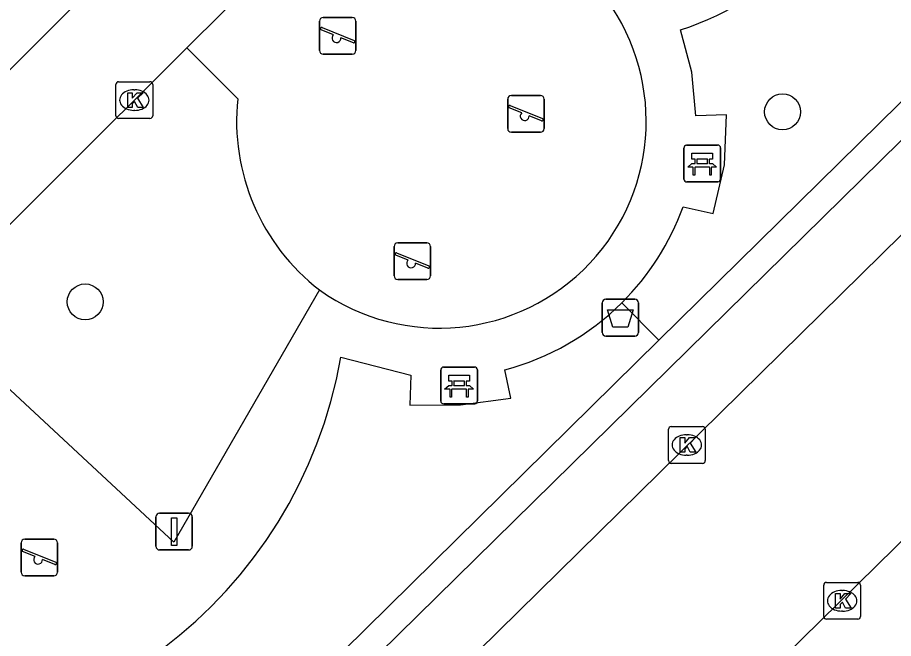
# Model space of a CAD drawing. Extents: x 160107 to 160928, y 382056 to 382918.
# Drawn here: x 160601.98 to 160625.81, y 382634.56 to 382651.46 of the extents above; entities that cross this region are included whole.
import ezdxf

# ---------------------------------------------------------------- set-up
doc = ezdxf.new("R2010")
doc.units = 0
for name, color, linetype in [('IMGEO_Afvalbak', 7, 'Continuous'), ('IMGEO_Bank', 7, 'Continuous'), ('IMGEO_Boom', 7, 'Continuous'), ('IMGEO_Groenvoorziening', 7, 'Continuous'), ('IMGEO_Kolk', 7, 'Continuous'), ('IMGEO_Pand', 7, 'Continuous'), ('IMGEO_Rijbaan_lokaal_open', 7, 'Continuous'), ('IMGEO_Speelvoorziening', 7, 'Continuous'), ('IMGEO_Verkeersbordpaal', 7, 'Continuous'), ('IMGEO_Voetpad_open', 7, 'Continuous')]:
    doc.layers.add(name, color=color, linetype=linetype)

msp = doc.modelspace()

# ---------------------------------------------------------------- linework, layer by layer
at = {"layer": 'IMGEO_Afvalbak'}
for p, q in [((160617.982, 382643.792), (160618.772, 382643.792)), ((160618.772, 382643.792), (160617.982, 382643.792)), ((160617.882, 382642.892), (160617.882, 382643.692)), ((160617.882, 382643.692), (160617.882, 382642.892)), ((160618.872, 382643.692), (160618.872, 382642.892)), ((160618.872, 382642.892), (160618.872, 382643.692)), ((160618.772, 382642.792), (160617.982, 382642.792)), ((160617.982, 382642.792), (160618.772, 382642.792))]:
    msp.add_line(p, q, dxfattribs=at)
msp.add_lwpolyline([(160618.025, 382643.506), (160618.729, 382643.506), (160618.58, 382643.036), (160618.174, 382643.036), (160618.025, 382643.506)], dxfattribs=at)
for centre, start, end in [((160617.982, 382643.692), 90, 180), ((160617.982, 382643.692), 90, 180), ((160618.772, 382643.692), 0, 90), ((160618.772, 382643.692), 360, 90), ((160617.982, 382642.892), 180, 270), ((160617.982, 382642.892), 180, 270), ((160618.772, 382642.892), 270, 0), ((160618.772, 382642.892), 270, 0)]:
    msp.add_arc(centre, 0.1, start, end, dxfattribs=at)
at = {"layer": 'IMGEO_Bank'}
for p, q in [((160620.106, 382647.063), (160620.106, 382647.904)), ((160620.106, 382647.904), (160620.106, 382647.063)), ((160620.181, 382647.988), (160621.022, 382647.988)), ((160621.022, 382647.988), (160620.181, 382647.988)), ((160621.106, 382647.913), (160621.106, 382647.072)), ((160621.106, 382647.072), (160621.106, 382647.913)), ((160620.415, 382647.494), (160620.415, 382647.6)), ((160620.459, 382647.6), (160620.459, 382647.494)), ((160620.747, 382647.606), (160620.465, 382647.606)), ((160620.753, 382647.494), (160620.753, 382647.6)), ((160620.797, 382647.6), (160620.797, 382647.494)), ((160620.803, 382647.386), (160620.41, 382647.386)), ((160620.465, 382647.488), (160620.747, 382647.488)), ((160621.031, 382646.988), (160620.19, 382646.988)), ((160620.19, 382646.988), (160621.031, 382646.988)), ((160613.492, 382641.023), (160613.492, 382641.864)), ((160613.492, 382641.864), (160613.492, 382641.023)), ((160613.567, 382641.948), (160614.408, 382641.948)), ((160614.408, 382641.948), (160613.567, 382641.948)), ((160614.492, 382641.873), (160614.492, 382641.032)), ((160614.492, 382641.032), (160614.492, 382641.873)), ((160613.801, 382641.454), (160613.801, 382641.56)), ((160613.845, 382641.56), (160613.845, 382641.454)), ((160614.133, 382641.566), (160613.851, 382641.566)), ((160613.851, 382641.448), (160614.133, 382641.448)), ((160614.139, 382641.454), (160614.139, 382641.56)), ((160614.183, 382641.56), (160614.183, 382641.454)), ((160614.189, 382641.346), (160613.796, 382641.346)), ((160614.417, 382640.948), (160613.576, 382640.948)), ((160613.576, 382640.948), (160614.417, 382640.948))]:
    msp.add_line(p, q, dxfattribs=at)
for points in [[(160620.409, 382647.606), (160620.323, 382647.606), (160620.323, 382647.767), (160620.886, 382647.767), (160620.886, 382647.606), (160620.803, 382647.606)], [(160620.353, 382647.386), (160620.211, 382647.386), (160620.323, 382647.488), (160620.409, 382647.488)], [(160620.403, 382647.379), (160620.403, 382647.172), (160620.36, 382647.172), (160620.36, 382647.379)], [(160620.803, 382647.488), (160620.886, 382647.488), (160620.998, 382647.386), (160620.859, 382647.386)], [(160620.853, 382647.379), (160620.853, 382647.172), (160620.809, 382647.172), (160620.809, 382647.379)], [(160613.795, 382641.566), (160613.709, 382641.566), (160613.709, 382641.727), (160614.272, 382641.727), (160614.272, 382641.566), (160614.189, 382641.566)], [(160613.739, 382641.346), (160613.597, 382641.346), (160613.709, 382641.448), (160613.795, 382641.448)], [(160614.189, 382641.448), (160614.272, 382641.448), (160614.384, 382641.346), (160614.245, 382641.346)], [(160613.789, 382641.339), (160613.789, 382641.132), (160613.746, 382641.132), (160613.746, 382641.339)], [(160614.239, 382641.339), (160614.239, 382641.132), (160614.195, 382641.132), (160614.195, 382641.339)]]:
    msp.add_lwpolyline(points, dxfattribs=at)
for centre, radius, start, end in [((160620.184, 382647.91), 0.0779, 92.4484, 184.2845), ((160620.184, 382647.91), 0.0779, 92.4484, 184.2845), ((160621.028, 382647.91), 0.0779, 2.4484, 94.2845), ((160621.028, 382647.91), 0.0779, 2.4484, 94.2845), ((160620.408, 382647.599), 0.00671, 2.8957, 87.1043), ((160620.465, 382647.599), 0.00671, 92.8957, 177.1043), ((160620.747, 382647.599), 0.00671, 2.8957, 87.1043), ((160620.804, 382647.599), 0.00671, 92.8957, 177.1043), ((160620.353, 382647.379), 0.00671, 2.8957, 87.1043), ((160620.41, 382647.379), 0.00671, 92.8957, 177.1043), ((160620.408, 382647.495), 0.00671, 272.8957, 357.1043), ((160620.465, 382647.495), 0.00671, 182.8957, 267.1043), ((160620.747, 382647.495), 0.00671, 272.8957, 357.1043), ((160620.804, 382647.495), 0.00671, 182.8957, 267.1043), ((160620.802, 382647.379), 0.00671, 2.8957, 87.1043), ((160620.859, 382647.379), 0.00671, 92.8957, 177.1043), ((160620.184, 382647.066), 0.0779, 182.4484, 274.2845), ((160620.184, 382647.066), 0.0779, 182.4484, 274.2845), ((160621.028, 382647.066), 0.0779, 272.4484, 4.2845), ((160621.028, 382647.066), 0.0779, 272.4484, 4.2845), ((160613.57, 382641.87), 0.0779, 92.4484, 184.2845), ((160613.57, 382641.87), 0.0779, 92.4484, 184.2845), ((160614.414, 382641.87), 0.0779, 2.4484, 94.2845), ((160614.414, 382641.87), 0.0779, 2.4484, 94.2845), ((160613.794, 382641.559), 0.00671, 2.8957, 87.1043), ((160613.794, 382641.455), 0.00671, 272.8957, 357.1043), ((160613.851, 382641.559), 0.00671, 92.8957, 177.1043), ((160613.851, 382641.455), 0.00671, 182.8957, 267.1043), ((160614.133, 382641.559), 0.00671, 2.8957, 87.1043), ((160614.133, 382641.455), 0.00671, 272.8957, 357.1043), ((160614.19, 382641.559), 0.00671, 92.8957, 177.1043), ((160614.19, 382641.455), 0.00671, 182.8957, 267.1043), ((160613.739, 382641.339), 0.00671, 2.8957, 87.1043), ((160613.796, 382641.339), 0.00671, 92.8957, 177.1043), ((160614.188, 382641.339), 0.00671, 2.8957, 87.1043), ((160614.245, 382641.339), 0.00671, 92.8957, 177.1043), ((160613.57, 382641.026), 0.0779, 182.4484, 274.2845), ((160613.57, 382641.026), 0.0779, 182.4484, 274.2845), ((160614.414, 382641.026), 0.0779, 272.4484, 4.2845), ((160614.414, 382641.026), 0.0779, 272.4484, 4.2845)]:
    msp.add_arc(centre, radius, start, end, dxfattribs=at)
at = {"layer": 'IMGEO_Boom'}
for centre in [(160622.792, 382648.895), (160603.823, 382643.721)]:
    msp.add_circle(centre, 0.489, dxfattribs=at)
at = {"layer": 'IMGEO_Groenvoorziening'}
for points in [[(160606.589, 382650.637), (160607.972, 382649.25)], [(160618.419, 382643.7), (160619.427, 382642.677)]]:
    msp.add_lwpolyline(points, dxfattribs=at)
msp.add_arc((160613.751, 382648.643), 5.811, 174.0054, 232.2934, dxfattribs=at)
at = {"layer": 'IMGEO_Kolk'}
for p, q in [((160604.732, 382649.715), (160605.584, 382649.715)), ((160604.657, 382648.789), (160604.657, 382649.641)), ((160605.145, 382649.495), (160605.17, 382649.495)), ((160605.658, 382649.641), (160605.658, 382648.789)), ((160605.168, 382648.935), (160605.143, 382648.935)), ((160605.584, 382648.715), (160604.732, 382648.715)), ((160619.687, 382639.401), (160619.687, 382640.253)), ((160619.762, 382640.327), (160620.614, 382640.327)), ((160620.688, 382640.253), (160620.688, 382639.401)), ((160620.175, 382640.107), (160620.2, 382640.107)), ((160620.198, 382639.547), (160620.173, 382639.547)), ((160620.614, 382639.327), (160619.762, 382639.327)), ((160623.911, 382635.159), (160623.911, 382636.011)), ((160623.986, 382636.085), (160624.838, 382636.085)), ((160624.912, 382636.011), (160624.912, 382635.159)), ((160624.399, 382635.865), (160624.424, 382635.865)), ((160624.422, 382635.305), (160624.397, 382635.305)), ((160624.838, 382635.085), (160623.986, 382635.085))]:
    msp.add_line(p, q, dxfattribs=at)
for points in [[(160604.732, 382649.715), (160605.584, 382649.715)], [(160604.657, 382648.789), (160604.657, 382649.641)], [(160605.658, 382649.641), (160605.658, 382648.789)], [(160604.978, 382649.415), (160605.101, 382649.415), (160605.101, 382649.264), (160605.231, 382649.415), (160605.395, 382649.415), (160605.249, 382649.264), (160605.402, 382649.015), (160605.25, 382649.015), (160605.165, 382649.179), (160605.101, 382649.112), (160605.101, 382649.015), (160604.978, 382649.015), (160604.978, 382649.415)], [(160605.584, 382648.715), (160604.732, 382648.715)], [(160619.687, 382639.401), (160619.687, 382640.253)], [(160619.762, 382640.327), (160620.614, 382640.327)], [(160620.688, 382640.253), (160620.688, 382639.401)], [(160620.008, 382640.027), (160620.131, 382640.027), (160620.131, 382639.876), (160620.261, 382640.027), (160620.425, 382640.027), (160620.279, 382639.876), (160620.432, 382639.627), (160620.28, 382639.627), (160620.195, 382639.791), (160620.131, 382639.724), (160620.131, 382639.627), (160620.008, 382639.627), (160620.008, 382640.027)], [(160620.614, 382639.327), (160619.762, 382639.327)], [(160623.911, 382635.159), (160623.911, 382636.011)], [(160623.986, 382636.085), (160624.838, 382636.085)], [(160624.912, 382636.011), (160624.912, 382635.159)], [(160624.232, 382635.785), (160624.355, 382635.785), (160624.355, 382635.634), (160624.485, 382635.785), (160624.649, 382635.785), (160624.503, 382635.634), (160624.656, 382635.385), (160624.504, 382635.385), (160624.419, 382635.549), (160624.355, 382635.482), (160624.355, 382635.385), (160624.232, 382635.385), (160624.232, 382635.785)], [(160624.838, 382635.085), (160623.986, 382635.085)]]:
    msp.add_lwpolyline(points, dxfattribs=at)
for centre, start, end in [((160604.734, 382649.639), 91.552, 178.448), ((160604.734, 382649.639), 91.552, 178.448), ((160605.582, 382649.639), 1.552, 88.448), ((160605.582, 382649.639), 1.552, 88.448), ((160604.734, 382648.791), 181.552, 268.448), ((160604.734, 382648.791), 181.552, 268.448), ((160605.582, 382648.791), 271.552, 358.448), ((160605.582, 382648.791), 271.552, 358.448), ((160619.764, 382640.251), 91.552, 178.448), ((160619.764, 382640.251), 91.552, 178.448), ((160620.612, 382640.251), 1.552, 88.448), ((160620.612, 382640.251), 1.552, 88.448), ((160619.764, 382639.403), 181.552, 268.448), ((160619.764, 382639.403), 181.552, 268.448), ((160620.612, 382639.403), 271.552, 358.448), ((160620.612, 382639.403), 271.552, 358.448), ((160623.988, 382636.009), 91.552, 178.448), ((160623.988, 382636.009), 91.552, 178.448), ((160624.836, 382636.009), 1.552, 88.448), ((160624.836, 382636.009), 1.552, 88.448), ((160623.988, 382635.161), 181.552, 268.448), ((160623.988, 382635.161), 181.552, 268.448), ((160624.836, 382635.161), 271.552, 358.448), ((160624.836, 382635.161), 271.552, 358.448)]:
    msp.add_arc(centre, 0.0765, start, end, dxfattribs=at)
for centre, major_axis, ratio, start_param, end_param in [((160605.144, 382649.215), (-0.387, 0.002), 0.722429, 4.712389, 7.853982), ((160605.169, 382649.215), (-0.39, 0.002), 0.717154, 1.570796, 4.712389), ((160620.174, 382639.827), (-0.387, 0.002), 0.722429, 4.712389, 7.853982), ((160620.199, 382639.827), (-0.39, 0.002), 0.717154, 1.570796, 4.712389), ((160624.398, 382635.585), (-0.387, 0.002), 0.722429, 4.712389, 7.853982), ((160624.423, 382635.585), (-0.39, 0.002), 0.717154, 1.570796, 4.712389)]:
    msp.add_ellipse(centre, major_axis=major_axis, ratio=ratio, start_param=start_param, end_param=end_param, dxfattribs=at)
at = {"layer": 'IMGEO_Pand'}
msp.add_lwpolyline([(160605.445, 382653.722), (160601.487, 382649.764)], dxfattribs=at)
at = {"layer": 'IMGEO_Rijbaan_lokaal_open'}
for points in [[(160635.901, 382655.273), (160607.381, 382627.202), (160605.252, 382625.176)], [(160621.788, 382633.043), (160640.083, 382651.015)]]:
    msp.add_lwpolyline(points, dxfattribs=at)
at = {"layer": 'IMGEO_Speelvoorziening'}
for p, q in [((160610.296, 382651.463), (160611.086, 382651.463)), ((160611.086, 382651.463), (160610.296, 382651.463)), ((160610.196, 382650.563), (160610.196, 382651.363)), ((160610.196, 382651.363), (160610.196, 382650.563)), ((160610.265, 382651.188), (160611.141, 382650.835)), ((160611.186, 382651.363), (160611.186, 382650.563)), ((160611.186, 382650.563), (160611.186, 382651.363)), ((160610.579, 382650.991), (160610.24, 382651.128)), ((160611.117, 382650.775), (160610.777, 382650.912)), ((160611.086, 382650.463), (160610.296, 382650.463)), ((160610.296, 382650.463), (160611.086, 382650.463)), ((160615.314, 382648.439), (160615.314, 382649.239)), ((160615.314, 382649.239), (160615.314, 382648.439)), ((160615.414, 382649.339), (160616.204, 382649.339)), ((160616.204, 382649.339), (160615.414, 382649.339)), ((160616.304, 382649.239), (160616.304, 382648.439)), ((160616.304, 382648.439), (160616.304, 382649.239)), ((160615.697, 382648.867), (160615.358, 382649.004)), ((160615.383, 382649.064), (160616.259, 382648.711)), ((160616.235, 382648.651), (160615.895, 382648.788)), ((160616.204, 382648.339), (160615.414, 382648.339)), ((160615.414, 382648.339), (160616.204, 382648.339)), ((160612.224, 382644.431), (160612.224, 382645.231)), ((160612.224, 382645.231), (160612.224, 382644.431)), ((160612.324, 382645.331), (160613.114, 382645.331)), ((160613.114, 382645.331), (160612.324, 382645.331)), ((160613.214, 382645.231), (160613.214, 382644.431)), ((160613.214, 382644.431), (160613.214, 382645.231)), ((160612.607, 382644.859), (160612.268, 382644.996)), ((160612.293, 382645.056), (160613.169, 382644.703)), ((160613.145, 382644.643), (160612.805, 382644.78)), ((160613.114, 382644.331), (160612.324, 382644.331)), ((160612.324, 382644.331), (160613.114, 382644.331)), ((160602.077, 382636.364), (160602.077, 382637.164)), ((160602.077, 382637.164), (160602.077, 382636.364)), ((160602.177, 382637.264), (160602.967, 382637.264)), ((160602.967, 382637.264), (160602.177, 382637.264)), ((160603.067, 382637.164), (160603.067, 382636.364)), ((160603.067, 382636.364), (160603.067, 382637.164)), ((160602.46, 382636.792), (160602.121, 382636.929)), ((160602.146, 382636.989), (160603.022, 382636.636)), ((160602.998, 382636.576), (160602.658, 382636.713)), ((160602.967, 382636.264), (160602.177, 382636.264)), ((160602.177, 382636.264), (160602.967, 382636.264))]:
    msp.add_line(p, q, dxfattribs=at)
for centre, radius, start, end in [((160610.296, 382651.363), 0.1, 90, 180), ((160610.296, 382651.363), 0.1, 90, 180), ((160611.086, 382651.363), 0.1, 0, 90), ((160611.086, 382651.363), 0.1, 360, 90), ((160610.253, 382651.158), 0.0327, 68.078, 248.078), ((160610.658, 382650.901), 0.12, 130.9928, 5.1632), ((160611.129, 382650.805), 0.0327, 248.078, 68.078), ((160610.296, 382650.563), 0.1, 180, 270), ((160610.296, 382650.563), 0.1, 180, 270), ((160611.086, 382650.563), 0.1, 270, 0), ((160611.086, 382650.563), 0.1, 270, 0), ((160615.414, 382649.239), 0.1, 90, 180), ((160615.414, 382649.239), 0.1, 90, 180), ((160616.204, 382649.239), 0.1, 0, 90), ((160616.204, 382649.239), 0.1, 360, 90), ((160615.371, 382649.034), 0.0327, 68.078, 248.078), ((160615.776, 382648.777), 0.12, 130.9928, 5.1632), ((160616.247, 382648.681), 0.0327, 248.078, 68.078), ((160615.414, 382648.439), 0.1, 180, 270), ((160615.414, 382648.439), 0.1, 180, 270), ((160616.204, 382648.439), 0.1, 270, 0), ((160616.204, 382648.439), 0.1, 270, 0), ((160612.324, 382645.231), 0.1, 90, 180), ((160612.324, 382645.231), 0.1, 90, 180), ((160613.114, 382645.231), 0.1, 0, 90), ((160613.114, 382645.231), 0.1, 360, 90), ((160612.281, 382645.026), 0.0327, 68.078, 248.078), ((160612.686, 382644.769), 0.12, 130.9928, 5.1632), ((160613.157, 382644.673), 0.0327, 248.078, 68.078), ((160612.324, 382644.431), 0.1, 180, 270), ((160612.324, 382644.431), 0.1, 180, 270), ((160613.114, 382644.431), 0.1, 270, 0), ((160613.114, 382644.431), 0.1, 270, 0), ((160602.177, 382637.164), 0.1, 90, 180), ((160602.177, 382637.164), 0.1, 90, 180), ((160602.967, 382637.164), 0.1, 0, 90), ((160602.967, 382637.164), 0.1, 360, 90), ((160602.134, 382636.959), 0.0327, 68.078, 248.078), ((160602.539, 382636.702), 0.12, 130.9928, 5.1632), ((160603.01, 382636.606), 0.0327, 248.078, 68.078), ((160602.177, 382636.364), 0.1, 180, 270), ((160602.177, 382636.364), 0.1, 180, 270), ((160602.967, 382636.364), 0.1, 270, 0), ((160602.967, 382636.364), 0.1, 270, 0)]:
    msp.add_arc(centre, radius, start, end, dxfattribs=at)
at = {"layer": 'IMGEO_Verkeersbordpaal'}
for p, q in [((160605.746, 382637.069), (160605.746, 382637.869)), ((160605.746, 382637.869), (160605.746, 382637.069)), ((160605.846, 382637.969), (160606.636, 382637.969)), ((160606.636, 382637.969), (160605.846, 382637.969)), ((160606.736, 382637.869), (160606.736, 382637.069)), ((160606.736, 382637.069), (160606.736, 382637.869)), ((160606.636, 382636.969), (160605.846, 382636.969)), ((160605.846, 382636.969), (160606.636, 382636.969))]:
    msp.add_line(p, q, dxfattribs=at)
msp.add_lwpolyline([(160606.166, 382637.844), (160606.316, 382637.844), (160606.316, 382637.094), (160606.166, 382637.094), (160606.166, 382637.844)], dxfattribs=at)
for centre, start, end in [((160605.846, 382637.869), 90, 180), ((160605.846, 382637.869), 90, 180), ((160606.636, 382637.869), 0, 90), ((160606.636, 382637.869), 360, 90), ((160605.846, 382637.069), 180, 270), ((160605.846, 382637.069), 180, 270), ((160606.636, 382637.069), 270, 0), ((160606.636, 382637.069), 270, 0)]:
    msp.add_arc(centre, 0.1, start, end, dxfattribs=at)
at = {"layer": 'IMGEO_Voetpad_open'}
for points in [[(160634.935, 382657.976), (160630.324, 382653.415), (160619.427, 382642.677)], [(160612.504, 382656.531), (160609.529, 382653.566), (160606.589, 382650.637)], [(160606.041, 382628.472), (160633.864, 382655.834)], [(160620.084, 382646.309), (160620.905, 382646.13), (160621.21, 382647.454), (160621.266, 382648.811), (160620.435, 382648.79), (160620.324, 382649.975), (160620.015, 382651.124)], [(160599.434, 382643.506), (160606.589, 382650.637)], [(160610.197, 382644.046), (160606.229, 382637.18), (160599.434, 382643.506)], [(160619.427, 382642.677), (160605.335, 382628.789), (160599.766, 382623.349)], [(160610.775, 382642.218), (160612.675, 382641.723), (160612.652, 382640.912), (160614.032, 382640.916), (160615.4, 382641.102), (160615.238, 382641.874)]]:
    msp.add_lwpolyline(points, dxfattribs=at)
for centre, radius, start, end in [((160617.071, 382659.856), 9.215, 288.6292, 340.8412), ((160613.453, 382648.637), 5.629, 234.6573, 38.7154), ((160613.441, 382648.713), 7.065, 314.802, 340.108), ((160613.431, 382648.706), 7.067, 284.8157, 314.8988), ((160598.31, 382644.385), 12.652, 263.9378, 350.1374)]:
    msp.add_arc(centre, radius, start, end, dxfattribs=at)

doc.saveas('drawing.dxf')
